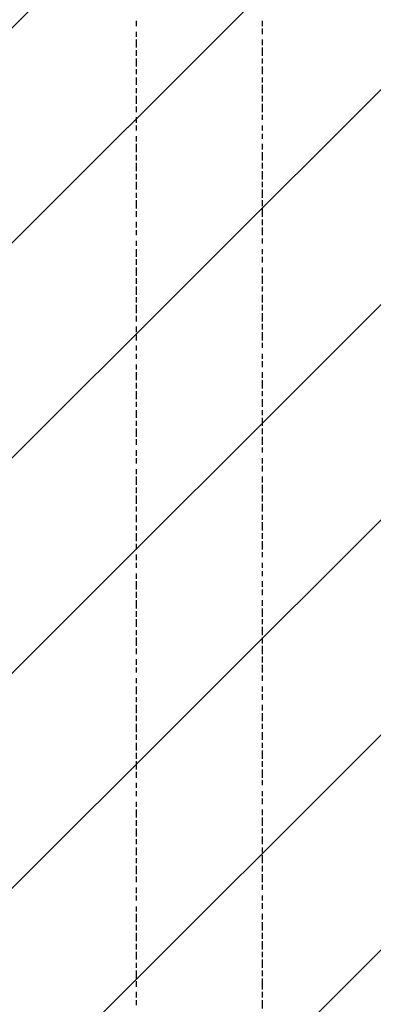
# Model space of a CAD drawing. Extents: x 997 to 109698, y 921 to 94021.
# Tile 526 of 656: x 14453 to 15010, y 49802 to 51356. Entities that reach past the tile are written whole.
import ezdxf

# ---------------------------------------------------------------- set-up
doc = ezdxf.new("R2010")
doc.units = 0
doc.header["$MEASUREMENT"] = 0
doc.layers.add('12', color=7, linetype='CONTINUOUS')
doc.layers.add('28', color=7, linetype='CONTINUOUS')

msp = doc.modelspace()

# ---------------------------------------------------------------- linework, layer by layer
at = {"layer": '12', "color": 1}
for p, q in [((14636.630503, 51353.563401), (14636.630503, 51345.563401)), ((14835.630503, 51345.563401), (14835.630503, 51353.563401)), ((14636.630503, 51336.563401), (14636.630503, 51328.563401)), ((14835.630503, 51332.563401), (14835.630503, 51341.563401)), ((14636.630503, 51324.563401), (14636.630503, 51311.563401)), ((14835.630503, 51315.563401), (14835.630503, 51324.563401)), ((14636.630503, 51307.563401), (14636.630503, 51298.563401)), ((14835.630503, 51298.563401), (14835.630503, 51311.563401)), ((14636.630503, 51294.563401), (14636.630503, 51281.563401)), ((14835.630503, 51286.563401), (14835.630503, 51294.563401)), ((14636.630503, 51277.563401), (14636.630503, 51269.563401)), ((14835.630503, 51269.563401), (14835.630503, 51281.563401)), ((14636.630503, 51264.563401), (14636.630503, 51252.563401)), ((14835.630503, 51256.563401), (14835.630503, 51264.563401)), ((14835.630503, 51239.563401), (14835.630503, 51252.563401)), ((14636.630503, 51247.563401), (14636.630503, 51239.563401)), ((14636.630503, 51235.563401), (14636.630503, 51222.563401)), ((14835.630503, 51226.563401), (14835.630503, 51235.563401)), ((14835.630503, 51209.563401), (14835.630503, 51222.563401)), ((14636.630503, 51218.563401), (14636.630503, 51209.563401)), ((14835.630503, 51197.563401), (14835.630503, 51205.563401)), ((14636.630503, 51201.563401), (14636.630503, 51192.563401)), ((14636.630503, 51188.563401), (14636.630503, 51180.563401)), ((14835.630503, 51180.563401), (14835.630503, 51188.563401)), ((14835.630503, 51167.563401), (14835.630503, 51175.563401)), ((14636.630503, 51171.563401), (14636.630503, 51163.563401)), ((14636.630503, 51159.563401), (14636.630503, 51146.563401)), ((14835.630503, 51150.563401), (14835.630503, 51159.563401)), ((14835.630503, 51133.563401), (14835.630503, 51146.563401)), ((14636.630503, 51142.563401), (14636.630503, 51133.563401)), ((14636.630503, 51129.563401), (14636.630503, 51116.563401)), ((14835.630503, 51120.563401), (14835.630503, 51129.563401)), ((14636.630503, 51112.563401), (14636.630503, 51103.563401)), ((14835.630503, 51103.563401), (14835.630503, 51116.563401)), ((14636.630503, 51099.563401), (14636.630503, 51087.563401)), ((14835.630503, 51091.563401), (14835.630503, 51099.563401)), ((14636.630503, 51082.563401), (14636.630503, 51074.563401)), ((14835.630503, 51074.563401), (14835.630503, 51087.563401)), ((14636.630503, 51070.563401), (14636.630503, 51057.563401)), ((14835.630503, 51061.563401), (14835.630503, 51070.563401)), ((14636.630503, 51053.563401), (14636.630503, 51044.563401)), ((14835.630503, 51044.563401), (14835.630503, 51057.563401)), ((14636.630503, 51036.563401), (14636.630503, 51027.563401)), ((14835.630503, 51031.563401), (14835.630503, 51040.563401)), ((14636.630503, 51023.563401), (14636.630503, 51015.563401)), ((14835.630503, 51015.563401), (14835.630503, 51027.563401)), ((14636.630503, 51006.563401), (14636.630503, 50998.563401)), ((14835.630503, 51002.563401), (14835.630503, 51010.563401)), ((14636.630503, 50993.563401), (14636.630503, 50981.563401)), ((14835.630503, 50985.563401), (14835.630503, 50993.563401)), ((14636.630503, 50977.563401), (14636.630503, 50968.563401)), ((14835.630503, 50972.563401), (14835.630503, 50981.563401)), ((14636.630503, 50964.563401), (14636.630503, 50951.563401)), ((14835.630503, 50955.563401), (14835.630503, 50964.563401)), ((14636.630503, 50947.563401), (14636.630503, 50938.563401)), ((14835.630503, 50938.563401), (14835.630503, 50951.563401)), ((14636.630503, 50934.563401), (14636.630503, 50921.563401)), ((14835.630503, 50926.563401), (14835.630503, 50934.563401)), ((14636.630503, 50917.563401), (14636.630503, 50909.563401)), ((14835.630503, 50909.563401), (14835.630503, 50921.563401)), ((14636.630503, 50905.563401), (14636.630503, 50892.563401)), ((14835.630503, 50896.563401), (14835.630503, 50905.563401)), ((14636.630503, 50888.563401), (14636.630503, 50879.563401)), ((14835.630503, 50879.563401), (14835.630503, 50892.563401)), ((14636.630503, 50871.563401), (14636.630503, 50862.563401)), ((14835.630503, 50866.563401), (14835.630503, 50875.563401)), ((14636.630503, 50858.563401), (14636.630503, 50849.563401)), ((14835.630503, 50849.563401), (14835.630503, 50862.563401)), ((14636.630503, 50841.563401), (14636.630503, 50833.563401)), ((14835.630503, 50837.563401), (14835.630503, 50845.563401)), ((14636.630503, 50828.563401), (14636.630503, 50820.563401)), ((14835.630503, 50820.563401), (14835.630503, 50828.563401)), ((14636.630503, 50811.563401), (14636.630503, 50803.563401)), ((14835.630503, 50807.563401), (14835.630503, 50816.563401)), ((14636.630503, 50799.563401), (14636.630503, 50786.563401)), ((14835.630503, 50790.563401), (14835.630503, 50799.563401)), ((14835.630503, 50773.563401), (14835.630503, 50786.563401)), ((14636.630503, 50782.563401), (14636.630503, 50773.563401)), ((14636.630503, 50769.563401), (14636.630503, 50756.563401)), ((14835.630503, 50761.563401), (14835.630503, 50769.563401)), ((14835.630503, 50744.563401), (14835.630503, 50756.563401)), ((14636.630503, 50752.563401), (14636.630503, 50744.563401)), ((14636.630503, 50739.563401), (14636.630503, 50727.563401)), ((14835.630503, 50731.563401), (14835.630503, 50739.563401)), ((14835.630503, 50714.563401), (14835.630503, 50727.563401)), ((14636.630503, 50722.563401), (14636.630503, 50714.563401)), ((14636.630503, 50710.563401), (14636.630503, 50697.563401)), ((14835.630503, 50701.563401), (14835.630503, 50710.563401)), ((14636.630503, 50693.563401), (14636.630503, 50684.563401)), ((14835.630503, 50684.563401), (14835.630503, 50697.563401)), ((14835.630503, 50672.563401), (14835.630503, 50680.563401)), ((14636.630503, 50676.563401), (14636.630503, 50667.563401)), ((14636.630503, 50663.563401), (14636.630503, 50655.563401)), ((14835.630503, 50655.563401), (14835.630503, 50663.563401)), ((14636.630503, 50646.563401), (14636.630503, 50638.563401)), ((14835.630503, 50642.563401), (14835.630503, 50651.563401)), ((14636.630503, 50634.563401), (14636.630503, 50621.563401)), ((14835.630503, 50625.563401), (14835.630503, 50634.563401)), ((14636.630503, 50617.563401), (14636.630503, 50608.563401)), ((14835.630503, 50608.563401), (14835.630503, 50621.563401)), ((14636.630503, 50604.563401), (14636.630503, 50591.563401)), ((14835.630503, 50595.563401), (14835.630503, 50604.563401)), ((14636.630503, 50587.563401), (14636.630503, 50579.563401)), ((14835.630503, 50579.563401), (14835.630503, 50591.563401)), ((14636.630503, 50574.563401), (14636.630503, 50562.563401)), ((14835.630503, 50566.563401), (14835.630503, 50574.563401)), ((14636.630503, 50557.563401), (14636.630503, 50549.563401)), ((14835.630503, 50549.563401), (14835.630503, 50562.563401)), ((14636.630503, 50545.563401), (14636.630503, 50532.563401)), ((14835.630503, 50536.563401), (14835.630503, 50545.563401)), ((14636.630503, 50528.563401), (14636.630503, 50519.563401)), ((14835.630503, 50519.563401), (14835.630503, 50532.563401)), ((14636.630503, 50511.563401), (14636.630503, 50502.563401)), ((14835.630503, 50507.563401), (14835.630503, 50515.563401)), ((14636.630503, 50498.563401), (14636.630503, 50490.563401)), ((14835.630503, 50490.563401), (14835.630503, 50498.563401)), ((14636.630503, 50481.563401), (14636.630503, 50473.563401)), ((14835.630503, 50477.563401), (14835.630503, 50485.563401)), ((14636.630503, 50469.563401), (14636.630503, 50456.563401)), ((14835.630503, 50460.563401), (14835.630503, 50469.563401)), ((14636.630503, 50452.563401), (14636.630503, 50443.563401)), ((14835.630503, 50447.563401), (14835.630503, 50456.563401)), ((14636.630503, 50439.563401), (14636.630503, 50426.563401)), ((14835.630503, 50430.563401), (14835.630503, 50439.563401)), ((14636.630503, 50422.563401), (14636.630503, 50413.563401)), ((14835.630503, 50413.563401), (14835.630503, 50426.563401)), ((14636.630503, 50409.563401), (14636.630503, 50397.563401)), ((14835.630503, 50401.563401), (14835.630503, 50409.563401)), ((14835.630503, 50384.563401), (14835.630503, 50397.563401)), ((14636.630503, 50392.563401), (14636.630503, 50384.563401)), ((14636.630503, 50380.563401), (14636.630503, 50367.563401)), ((14835.630503, 50371.563401), (14835.630503, 50380.563401)), ((14835.630503, 50354.563401), (14835.630503, 50367.563401)), ((14636.630503, 50363.563401), (14636.630503, 50354.563401)), ((14636.630503, 50346.563401), (14636.630503, 50337.563401)), ((14835.630503, 50341.563401), (14835.630503, 50350.563401)), ((14835.630503, 50325.563401), (14835.630503, 50337.563401)), ((14636.630503, 50333.563401), (14636.630503, 50325.563401)), ((14835.630503, 50312.563401), (14835.630503, 50320.563401)), ((14636.630503, 50316.563401), (14636.630503, 50308.563401)), ((14636.630503, 50303.563401), (14636.630503, 50291.563401)), ((14835.630503, 50295.563401), (14835.630503, 50303.563401)), ((14835.630503, 50282.563401), (14835.630503, 50291.563401)), ((14636.630503, 50286.563401), (14636.630503, 50278.563401)), ((14636.630503, 50274.563401), (14636.630503, 50261.563401)), ((14835.630503, 50265.563401), (14835.630503, 50274.563401)), ((14636.630503, 50257.563401), (14636.630503, 50248.563401)), ((14835.630503, 50248.563401), (14835.630503, 50261.563401)), ((14636.630503, 50244.563401), (14636.630503, 50231.563401)), ((14835.630503, 50236.563401), (14835.630503, 50244.563401)), ((14636.630503, 50227.563401), (14636.630503, 50219.563401)), ((14835.630503, 50219.563401), (14835.630503, 50231.563401)), ((14636.630503, 50214.563401), (14636.630503, 50202.563401)), ((14835.630503, 50206.563401), (14835.630503, 50214.563401)), ((14636.630503, 50198.563401), (14636.630503, 50189.563401)), ((14835.630503, 50189.563401), (14835.630503, 50202.563401)), ((14636.630503, 50185.563401), (14636.630503, 50172.563401)), ((14835.630503, 50176.563401), (14835.630503, 50185.563401)), ((14636.630503, 50168.563401), (14636.630503, 50159.563401)), ((14835.630503, 50159.563401), (14835.630503, 50172.563401)), ((14636.630503, 50151.563401), (14636.630503, 50143.563401)), ((14835.630503, 50147.563401), (14835.630503, 50155.563401)), ((14636.630503, 50138.563401), (14636.630503, 50130.563401)), ((14835.630503, 50130.563401), (14835.630503, 50138.563401)), ((14636.630503, 50121.563401), (14636.630503, 50113.563401)), ((14835.630503, 50117.563401), (14835.630503, 50126.563401)), ((14636.630503, 50109.563401), (14636.630503, 50096.563401)), ((14835.630503, 50100.563401), (14835.630503, 50109.563401)), ((14636.630503, 50092.563401), (14636.630503, 50083.563401)), ((14835.630503, 50083.563401), (14835.630503, 50096.563401)), ((14636.630503, 50079.563401), (14636.630503, 50066.563401)), ((14835.630503, 50071.563401), (14835.630503, 50079.563401)), ((14636.630503, 50062.563401), (14636.630503, 50054.563401)), ((14835.630503, 50054.563401), (14835.630503, 50066.563401)), ((14636.630503, 50049.563401), (14636.630503, 50037.563401)), ((14835.630503, 50041.563401), (14835.630503, 50049.563401)), ((14636.630503, 50032.563401), (14636.630503, 50024.563401)), ((14835.630503, 50024.563401), (14835.630503, 50037.563401)), ((14636.630503, 50020.563401), (14636.630503, 50007.563401)), ((14835.630503, 50011.563401), (14835.630503, 50020.563401)), ((14636.630503, 50003.563401), (14636.630503, 49994.563401)), ((14835.630503, 49994.563401), (14835.630503, 50007.563401)), ((14636.630503, 49986.563401), (14636.630503, 49977.563401)), ((14835.630503, 49982.563401), (14835.630503, 49990.563401)), ((14636.630503, 49973.563401), (14636.630503, 49965.563401)), ((14835.630503, 49965.563401), (14835.630503, 49973.563401)), ((14636.630503, 49956.563401), (14636.630503, 49948.563401)), ((14835.630503, 49952.563401), (14835.630503, 49961.563401)), ((14636.630503, 49944.563401), (14636.630503, 49931.563401)), ((14835.630503, 49935.563401), (14835.630503, 49944.563401)), ((14835.630503, 49918.563401), (14835.630503, 49931.563401)), ((14636.630503, 49927.563401), (14636.630503, 49918.563401)), ((14636.630503, 49914.563401), (14636.630503, 49901.563401)), ((14835.630503, 49905.563401), (14835.630503, 49914.563401)), ((14835.630503, 49888.563401), (14835.630503, 49901.563401)), ((14636.630503, 49897.563401), (14636.630503, 49888.563401)), ((14636.630503, 49884.563401), (14636.630503, 49872.563401)), ((14835.630503, 49876.563401), (14835.630503, 49884.563401)), ((14835.630503, 49859.563401), (14835.630503, 49872.563401)), ((14636.630503, 49867.563401), (14636.630503, 49859.563401)), ((14636.630503, 49855.563401), (14636.630503, 49842.563401)), ((14835.630503, 49846.563401), (14835.630503, 49855.563401)), ((14636.630503, 49838.563401), (14636.630503, 49829.563401)), ((14835.630503, 49829.563401), (14835.630503, 49842.563401)), ((14835.630503, 49825.563401), (14835.630503, 49829.563401)), ((14636.630503, 49821.563401), (14636.630503, 49812.563401)), ((14636.630503, 49808.563401), (14636.630503, 49800.563401)), ((14835.630503, 49812.563401), (14835.630503, 49821.563401)), ((14835.630503, 49795.563401), (14835.630503, 49808.563401))]:
    msp.add_line(p, q, dxfattribs=at)
at = {"layer": '28', "color": 2}
for p, q in [((8218.869431, 45120.658275), (21784.166394, 58685.955237)), ((8558.280686, 45120.658275), (22123.577649, 58685.955237)), ((8897.691941, 45120.658275), (22462.988904, 58685.955237)), ((9237.103196, 45120.658275), (22802.400159, 58685.955237)), ((9576.514451, 45120.658275), (23141.811414, 58685.955237)), ((9915.925706, 45120.658275), (23481.222669, 58685.955237)), ((10255.336961, 45120.658275), (23820.633924, 58685.955237))]:
    msp.add_line(p, q, dxfattribs=at)

doc.saveas('drawing.dxf')
